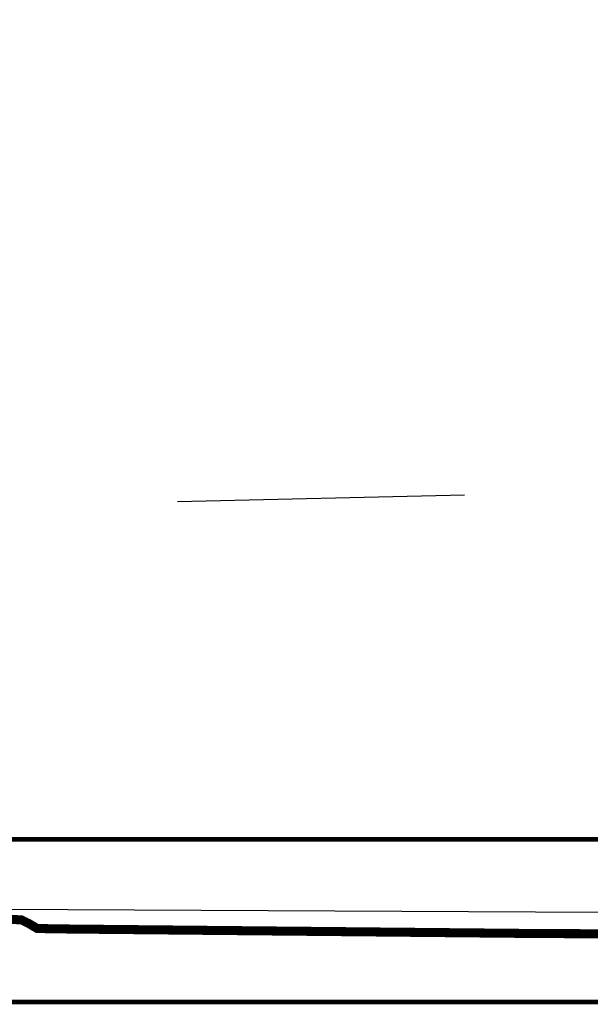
# Model space of a CAD drawing. Header units: metres. Extents: x 3458045 to 3462392, y 5482308 to 5484762.
# Tile 351 of 458: x 3461153.04 to 3461159.35, y 5483999.96 to 5484010.85. Entities that reach past the tile are written whole.
import ezdxf

# ---------------------------------------------------------------- set-up
doc = ezdxf.new("R2010")
doc.units = ezdxf.units.M
doc.linetypes.add('STRICHPUNKT2', pattern=[12.7, 6.35, -3.175, 0, -3.175])
doc.linetypes.add('VERDECKT', pattern=[9.525, 6.35, -3.175])
for name, color, linetype in [('SP_GELÄNDE-BESTAND', 251, 'CONTINUOUS'), ('SP_GRADIENTE', 3, 'CONTINUOUS'), ('SP_Gradiente-Achse-6522', 92, 'STRICHPUNKT2'), ('SP_HW10', 170, 'VERDECKT'), ('SP_HW100', 170, 'VERDECKT')]:
    doc.layers.add(name, color=color, linetype=linetype)

msp = doc.modelspace()

# ---------------------------------------------------------------- linework, layer by layer
at = {"layer": 'SP_GELÄNDE-BESTAND', "const_width": 0.1}
msp.add_lwpolyline([(3461152.8932, 5484000.9036), (3461153.0597, 5484000.895), (3461153.0659, 5484000.8923), (3461153.1409, 5484000.855), (3461153.2356, 5484000.7994), (3461153.3159, 5484000.7983), (3461153.5937, 5484000.794), (3461154.1844, 5484000.7883), (3461158.8236, 5484000.7436), (3461159.1844, 5484000.7426), (3461159.3277, 5484000.7422), (3461159.8761, 5484000.7351)], dxfattribs=at)
at = {"layer": 'SP_GRADIENTE'}
msp.add_lwpolyline([(3461143.9685, 5484001.0571), (3461169.8189, 5484000.9278)], dxfattribs=at)
at = {"layer": 'SP_Gradiente-Achse-6522', "ltscale": 0.5, "flags": 128}
msp.add_lwpolyline([(3461154.7845, 5484005.5221), (3461159.7845, 5484005.6371), (3461164.7845, 5484006.1642), (3461169.7845, 5484006.6912), (3461174.7845, 5484007.2183), (3461179.7845, 5484007.5894), (3461184.7845, 5484007.7385), (3461189.7845, 5484007.8473), (3461194.7845, 5484007.9524), (3461199.7845, 5484008.0576), (3461204.7845, 5484008.1637), (3461209.7845, 5484008.2711), (3461214.7845, 5484008.3803), (3461219.7845, 5484008.4914), (3461224.7845, 5484008.6048), (3461229.7845, 5484008.7207), (3461234.7845, 5484008.8394), (3461239.8794, 5484008.9265), (3461244.8794, 5484009.0516), (3461249.7845, 5484009.215), (3461254.7845, 5484009.3479), (3461259.7845, 5484009.4852), (3461264.7845, 5484009.6273), (3461269.7845, 5484009.7744), (3461274.7845, 5484009.9266), (3461279.7845, 5484010.0833), (3461284.7845, 5484010.2431), (3461289.7845, 5484010.4056), (3461294.7845, 5484010.5707), (3461299.7845, 5484010.7382), (3461304.7845, 5484010.908), (3461309.7845, 5484011.08), (3461314.7845, 5484011.254), (3461319.7845, 5484011.4298), (3461324.7845, 5484011.6084), (3461329.7845, 5484011.7878), (3461334.7845, 5484011.9671), (3461339.7845, 5484012.1464), (3461344.7845, 5484012.3256), (3461349.7845, 5484012.5049), (3461354.7845, 5484012.6841), (3461359.7845, 5484012.8633), (3461364.7845, 5484013.0425), (3461369.7845, 5484013.2216), (3461374.7845, 5484013.4007), (3461379.7845, 5484013.5798), (3461384.7845, 5484013.7588), (3461389.7845, 5484013.9379), (3461394.7845, 5484014.1169), (3461399.7845, 5484014.2958), (3461404.7845, 5484014.4749), (3461409.7845, 5484014.6557), (3461414.7845, 5484014.8386), (3461419.7845, 5484015.0216), (3461424.7845, 5484015.1987), (3461429.7845, 5484015.3693), (3461434.7845, 5484015.5329), (3461439.7845, 5484015.6881), (3461444.7845, 5484015.8345), (3461449.7845, 5484015.972), (3461454.7845, 5484016.1008), (3461459.7845, 5484016.2207), (3461464.7845, 5484016.3317), (3461469.7845, 5484016.4339), (3461474.7845, 5484016.5273), (3461479.7845, 5484016.6119), (3461484.7845, 5484016.6876), (3461489.7845, 5484016.7545), (3461494.7845, 5484016.8125), (3461499.7845, 5484016.8617), (3461504.7845, 5484016.9021), (3461509.7845, 5484016.9337), (3461514.7845, 5484016.9564), (3461519.7845, 5484016.9703), (3461524.7845, 5484016.9753), (3461529.7845, 5484016.9715), (3461534.7845, 5484016.9585), (3461539.7845, 5484016.9367), (3461544.7845, 5484016.915), (3461549.7845, 5484016.8975), (3461554.7845, 5484016.8843), (3461559.7845, 5484016.8754), (3461564.7845, 5484016.8709), (3461569.7845, 5484016.8708), (3461574.7845, 5484016.875), (3461579.7845, 5484016.8835), (3461584.7845, 5484016.8964), (3461589.7845, 5484016.9137), (3461594.7845, 5484016.9353), (3461599.7845, 5484016.9612), (3461604.7845, 5484016.9903), (3461609.7845, 5484017.0196), (3461614.7845, 5484017.0488), (3461619.7845, 5484017.0781), (3461624.7845, 5484017.1073)], dxfattribs=at)
at = {"layer": 'SP_HW10', "lineweight": 30, "const_width": 0.05}
msp.add_lwpolyline([(3460947.0765, 5483999.9867), (3461463.4646, 5483999.9867)], dxfattribs=at)
at = {"layer": 'SP_HW100', "lineweight": 30, "const_width": 0.05}
msp.add_lwpolyline([(3460947.0765, 5484001.7867), (3461463.4646, 5484001.7867)], dxfattribs=at)

doc.saveas('drawing.dxf')
